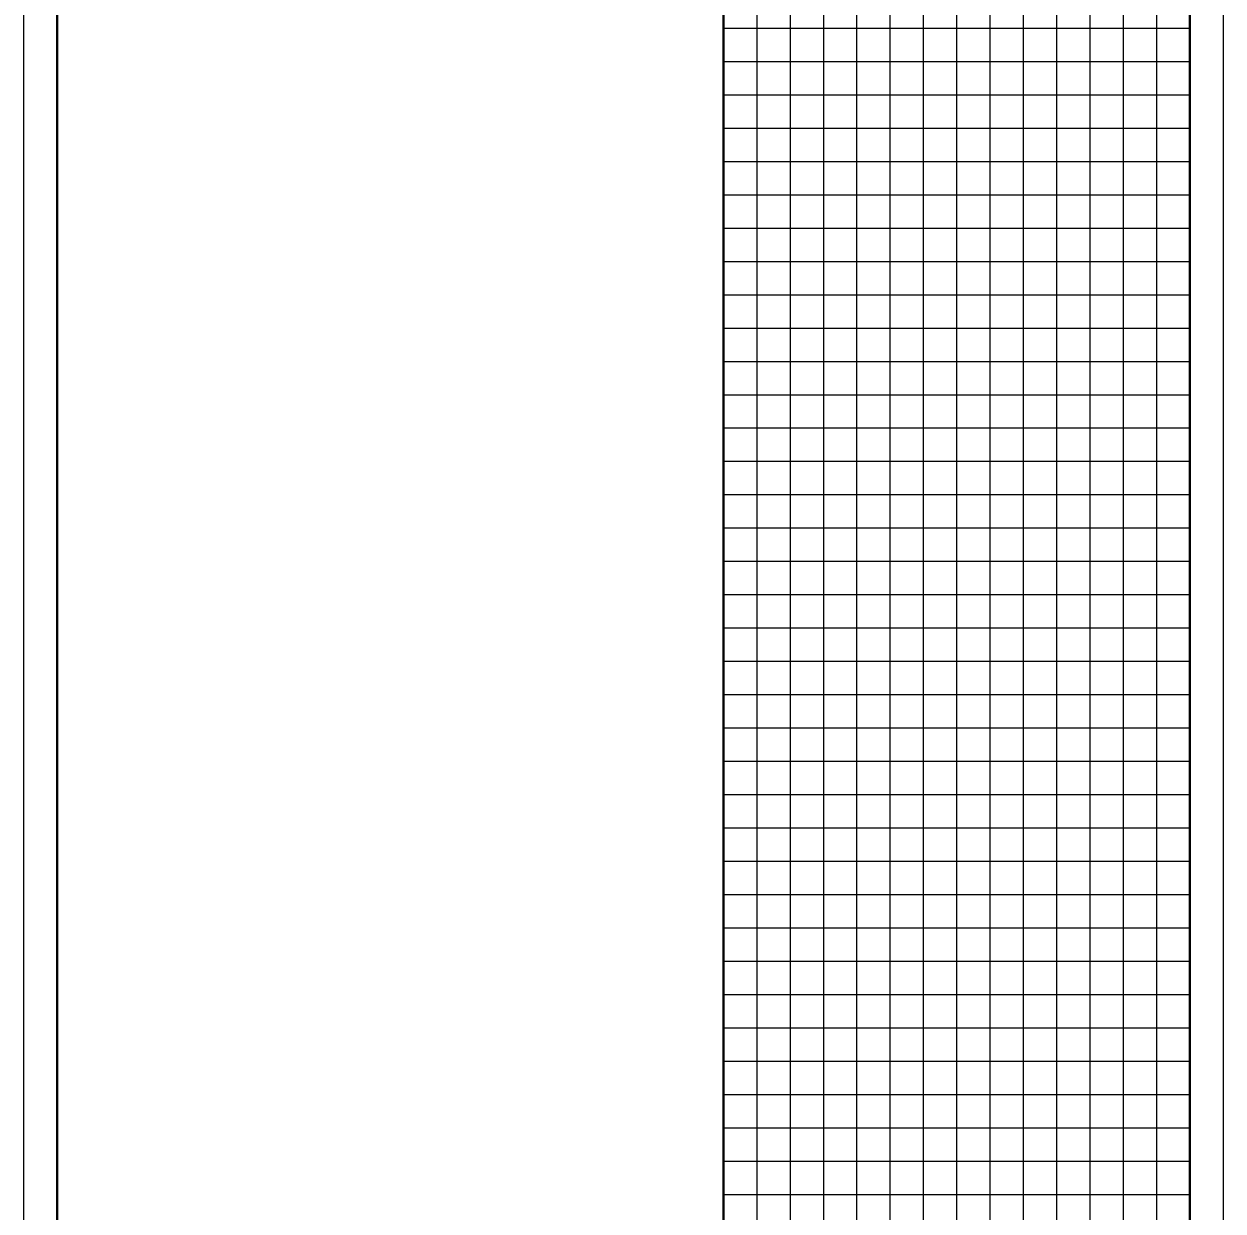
# Model space of a CAD drawing. Extents: x 2363323 to 2367082, y 6956018 to 6980837.
# Drawn here: x 2363323 to 2366923, y 6973406 to 6976968 of the extents above; entities that cross this region are included whole.
import ezdxf

# ---------------------------------------------------------------- set-up
doc = ezdxf.new("R2010")
doc.units = 0
doc.header["$LTSCALE"] = 4.1
for name, color, linetype, lineweight in [('61', 7, 'Continuous', 40), ('62', 7, 'Continuous', 13), ('63', 7, 'Continuous', 13)]:
    doc.layers.add(name, color=color, linetype=linetype, lineweight=lineweight)

msp = doc.modelspace()

# ---------------------------------------------------------------- linework, layer by layer
at = {"layer": '61'}
msp.add_line((2363423.186, 6980156.078), (2363423.186, 6957300.912), dxfattribs=at)
at = {"layer": '61', "lineweight": 13}
msp.add_lwpolyline([(2366923.344, 6957200.912), (2363323.182, 6957200.912), (2363323.182, 6980256.082)], dxfattribs=at)
at = {"layer": '62'}
for p, q in [((2366923.344, 6980256.082), (2366923.344, 6957200.912)), ((2366223.313, 6979505.057), (2366223.313, 6966225.912)), ((2366323.317, 6979505.057), (2366323.317, 6966225.912)), ((2366423.322, 6979505.057), (2366423.322, 6966225.912)), ((2366523.326, 6979505.057), (2366523.326, 6966225.912)), ((2366623.331, 6979505.057), (2366623.331, 6966225.912)), ((2366723.335, 6979505.057), (2366723.335, 6966225.912)), ((2365523.281, 6979456.046), (2365523.281, 6966225.912)), ((2365623.286, 6979456.046), (2365623.286, 6966225.912)), ((2365723.29, 6979456.046), (2365723.29, 6966225.912)), ((2365823.295, 6979456.046), (2365823.295, 6966225.912)), ((2365923.299, 6979456.046), (2365923.299, 6966225.912)), ((2366023.304, 6979456.046), (2366023.304, 6966225.912)), ((2366123.308, 6979456.046), (2366123.308, 6966225.912)), ((2365423.277, 6976955.933), (2366823.34, 6976955.933)), ((2365423.277, 6976855.929), (2366823.34, 6976855.929)), ((2365423.277, 6976755.924), (2366823.34, 6976755.924)), ((2365423.277, 6976655.92), (2366823.34, 6976655.92)), ((2365423.277, 6976555.915), (2366823.34, 6976555.915)), ((2365423.277, 6976455.911), (2366823.34, 6976455.911)), ((2365423.277, 6976355.906), (2366823.34, 6976355.906)), ((2365423.277, 6976255.902), (2366823.34, 6976255.902)), ((2365423.277, 6976155.897), (2366823.34, 6976155.897)), ((2365423.277, 6976055.892), (2366823.34, 6976055.892)), ((2365423.277, 6975955.888), (2366823.34, 6975955.888)), ((2365423.277, 6975855.883), (2366823.34, 6975855.883)), ((2365423.277, 6975755.879), (2366823.34, 6975755.879)), ((2365423.277, 6975655.874), (2366823.34, 6975655.874)), ((2365423.277, 6975555.87), (2366823.34, 6975555.87)), ((2365423.277, 6975455.865), (2366823.34, 6975455.865)), ((2365423.277, 6975355.861), (2366823.34, 6975355.861)), ((2365423.277, 6975255.856), (2366823.34, 6975255.856)), ((2365423.277, 6975155.852), (2366823.34, 6975155.852)), ((2365423.277, 6975055.847), (2366823.34, 6975055.847)), ((2365423.277, 6974955.843), (2366823.34, 6974955.843)), ((2365423.277, 6974855.838), (2366823.34, 6974855.838)), ((2365423.277, 6974755.834), (2366823.34, 6974755.834)), ((2365423.277, 6974655.829), (2366823.34, 6974655.829)), ((2365423.277, 6974555.825), (2366823.34, 6974555.825)), ((2365423.277, 6974455.82), (2366823.34, 6974455.82)), ((2365423.277, 6974355.816), (2366823.34, 6974355.816)), ((2365423.277, 6974255.811), (2366823.34, 6974255.811)), ((2365423.277, 6974155.807), (2366823.34, 6974155.807)), ((2365423.277, 6974055.802), (2366823.34, 6974055.802)), ((2365423.277, 6973955.798), (2366823.34, 6973955.798)), ((2365423.277, 6973855.793), (2366823.34, 6973855.793)), ((2365423.277, 6973755.788), (2366823.34, 6973755.788)), ((2365423.277, 6973655.784), (2366823.34, 6973655.784)), ((2365423.277, 6973555.779), (2366823.34, 6973555.779)), ((2365423.277, 6973455.775), (2366823.34, 6973455.775))]:
    msp.add_line(p, q, dxfattribs=at)
at = {"layer": '62', "lineweight": 40}
for p, q in [((2366823.34, 6980156.078), (2366823.34, 6957300.912)), ((2365423.277, 6979456.046), (2365423.277, 6966225.912))]:
    msp.add_line(p, q, dxfattribs=at)
at = {"layer": '63'}
for p, q in [((2366923.344, 6980256.082), (2366923.344, 6957200.912)), ((2366223.313, 6979505.057), (2366223.313, 6966225.912)), ((2366323.317, 6979505.057), (2366323.317, 6966225.912)), ((2366423.322, 6979505.057), (2366423.322, 6966225.912)), ((2366523.326, 6979505.057), (2366523.326, 6966225.912)), ((2366623.331, 6979505.057), (2366623.331, 6966225.912)), ((2366723.335, 6979505.057), (2366723.335, 6966225.912)), ((2365523.281, 6979456.046), (2365523.281, 6966225.912)), ((2365623.286, 6979456.046), (2365623.286, 6966225.912)), ((2365723.29, 6979456.046), (2365723.29, 6966225.912)), ((2365823.295, 6979456.046), (2365823.295, 6966225.912)), ((2365923.299, 6979456.046), (2365923.299, 6966225.912)), ((2366023.304, 6979456.046), (2366023.304, 6966225.912)), ((2366123.308, 6979456.046), (2366123.308, 6966225.912)), ((2365423.277, 6976955.933), (2366823.34, 6976955.933)), ((2365423.277, 6976855.929), (2366823.34, 6976855.929)), ((2365423.277, 6976755.924), (2366823.34, 6976755.924)), ((2365423.277, 6976655.92), (2366823.34, 6976655.92)), ((2365423.277, 6976555.915), (2366823.34, 6976555.915)), ((2365423.277, 6976455.911), (2366823.34, 6976455.911)), ((2365423.277, 6976355.906), (2366823.34, 6976355.906)), ((2365423.277, 6976255.902), (2366823.34, 6976255.902)), ((2365423.277, 6976155.897), (2366823.34, 6976155.897)), ((2365423.277, 6976055.892), (2366823.34, 6976055.892)), ((2365423.277, 6975955.888), (2366823.34, 6975955.888)), ((2365423.277, 6975855.883), (2366823.34, 6975855.883)), ((2365423.277, 6975755.879), (2366823.34, 6975755.879)), ((2365423.277, 6975655.874), (2366823.34, 6975655.874)), ((2365423.277, 6975555.87), (2366823.34, 6975555.87)), ((2365423.277, 6975455.865), (2366823.34, 6975455.865)), ((2365423.277, 6975355.861), (2366823.34, 6975355.861)), ((2365423.277, 6975255.856), (2366823.34, 6975255.856)), ((2365423.277, 6975155.852), (2366823.34, 6975155.852)), ((2365423.277, 6975055.847), (2366823.34, 6975055.847)), ((2365423.277, 6974955.843), (2366823.34, 6974955.843)), ((2365423.277, 6974855.838), (2366823.34, 6974855.838)), ((2365423.277, 6974755.834), (2366823.34, 6974755.834)), ((2365423.277, 6974655.829), (2366823.34, 6974655.829)), ((2365423.277, 6974555.825), (2366823.34, 6974555.825)), ((2365423.277, 6974455.82), (2366823.34, 6974455.82)), ((2365423.277, 6974355.816), (2366823.34, 6974355.816)), ((2365423.277, 6974255.811), (2366823.34, 6974255.811)), ((2365423.277, 6974155.807), (2366823.34, 6974155.807)), ((2365423.277, 6974055.802), (2366823.34, 6974055.802)), ((2365423.277, 6973955.798), (2366823.34, 6973955.798)), ((2365423.277, 6973855.793), (2366823.34, 6973855.793)), ((2365423.277, 6973755.788), (2366823.34, 6973755.788)), ((2365423.277, 6973655.784), (2366823.34, 6973655.784)), ((2365423.277, 6973555.779), (2366823.34, 6973555.779)), ((2365423.277, 6973455.775), (2366823.34, 6973455.775))]:
    msp.add_line(p, q, dxfattribs=at)
at = {"layer": '63', "lineweight": 40}
for p, q in [((2366823.34, 6980156.078), (2366823.34, 6957300.912)), ((2365423.277, 6979456.046), (2365423.277, 6966225.912))]:
    msp.add_line(p, q, dxfattribs=at)

doc.saveas('drawing.dxf')
